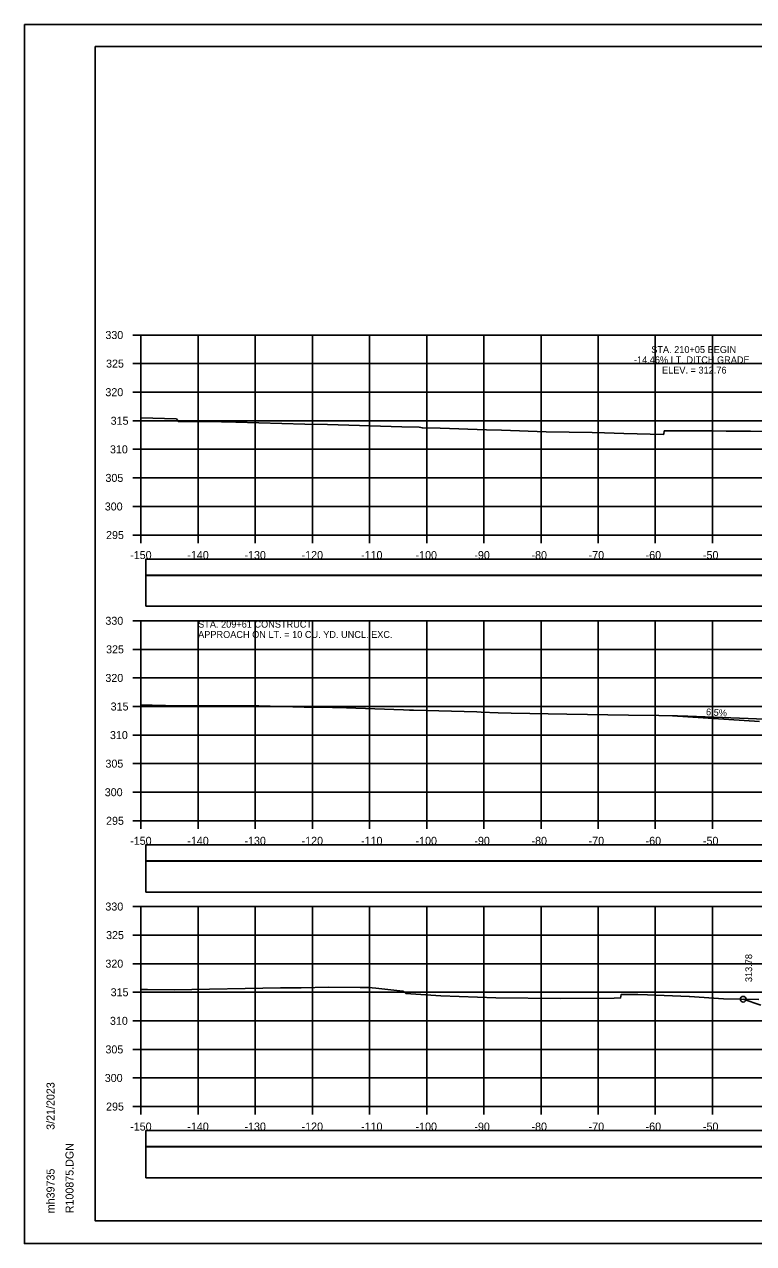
# Model space of a CAD drawing. Extents: x 1368122 to 1710785, y 373130 to 557566.
# Drawn here: x 1369851.8 to 1369979.4, y 375050.4 to 375263.7 of the extents above; entities that cross this region are included whole.
import ezdxf

# ---------------------------------------------------------------- set-up
doc = ezdxf.new("R2010")
doc.units = 0
for name, color, linetype in [('R_Axis', 7, 'Continuous'), ('R_Axis Annot', 7, 'Continuous'), ('R_Border', 7, 'Continuous'), ('R_Drive', 7, 'Continuous'), ('R_Exist Surface', 7, 'Continuous'), ('R_Fin Surface', 7, 'Continuous'), ('R_Grid', 7, 'Continuous'), ('R_No Plot', 7, 'Continuous'), ('R_Water Annot', 7, 'Continuous'), ('R_Xsect Elev', 7, 'Continuous')]:
    doc.layers.add(name, color=color, linetype=linetype)

msp = doc.modelspace()

# ---------------------------------------------------------------- linework, layer by layer
for points in [[(1369873.09, 375167.34), (1370171.39, 375167.34), (1370171.39, 375170.16), (1369873.09, 375170.16)], [(1369873.09, 375161.88), (1370171.39, 375161.88), (1370171.39, 375167.29), (1369873.09, 375167.29)], [(1369873.09, 375117.34), (1370171.39, 375117.34), (1370171.39, 375120.16), (1369873.09, 375120.16)], [(1369873.09, 375111.88), (1370171.39, 375111.88), (1370171.39, 375117.29), (1369873.09, 375117.29)], [(1369873.09, 375067.34), (1370171.39, 375067.34), (1370171.39, 375070.16), (1369873.09, 375070.16)], [(1369873.09, 375061.88), (1370171.39, 375061.88), (1370171.39, 375067.29), (1369873.09, 375067.29)]]:
    msp.add_lwpolyline(points, close=True)
at = {"layer": 'R_Axis'}
for p, q in [((1369870.84, 375209.35), (1369872.24, 375209.35)), ((1369872.24, 375174.35), (1369872.24, 375209.35)), ((1369870.84, 375204.35), (1369872.24, 375204.35)), ((1369870.84, 375199.35), (1369872.24, 375199.35)), ((1369870.84, 375194.35), (1369872.24, 375194.35)), ((1369870.84, 375189.35), (1369872.24, 375189.35)), ((1369870.84, 375184.35), (1369872.24, 375184.35)), ((1369870.84, 375179.35), (1369872.24, 375179.35)), ((1369870.84, 375174.35), (1369872.24, 375174.35)), ((1369872.24, 375174.35), (1370172.24, 375174.35)), ((1369872.24, 375172.95), (1369872.24, 375174.35)), ((1369882.24, 375172.95), (1369882.24, 375174.35)), ((1369892.24, 375172.95), (1369892.24, 375174.35)), ((1369902.24, 375172.95), (1369902.24, 375174.35)), ((1369912.24, 375172.95), (1369912.24, 375174.35)), ((1369922.24, 375172.95), (1369922.24, 375174.35)), ((1369932.24, 375172.95), (1369932.24, 375174.35)), ((1369942.24, 375172.95), (1369942.24, 375174.35)), ((1369952.24, 375172.95), (1369952.24, 375174.35)), ((1369962.24, 375172.95), (1369962.24, 375174.35)), ((1369972.24, 375172.95), (1369972.24, 375174.35)), ((1369870.84, 375159.35), (1369872.24, 375159.35)), ((1369872.24, 375124.35), (1369872.24, 375159.35)), ((1369870.84, 375154.35), (1369872.24, 375154.35)), ((1369870.84, 375149.35), (1369872.24, 375149.35)), ((1369870.84, 375144.35), (1369872.24, 375144.35)), ((1369870.84, 375139.35), (1369872.24, 375139.35)), ((1369870.84, 375134.35), (1369872.24, 375134.35)), ((1369870.84, 375129.35), (1369872.24, 375129.35)), ((1369870.84, 375124.35), (1369872.24, 375124.35)), ((1369872.24, 375124.35), (1370172.24, 375124.35)), ((1369872.24, 375122.95), (1369872.24, 375124.35)), ((1369882.24, 375122.95), (1369882.24, 375124.35)), ((1369892.24, 375122.95), (1369892.24, 375124.35)), ((1369902.24, 375122.95), (1369902.24, 375124.35)), ((1369912.24, 375122.95), (1369912.24, 375124.35)), ((1369922.24, 375122.95), (1369922.24, 375124.35)), ((1369932.24, 375122.95), (1369932.24, 375124.35)), ((1369942.24, 375122.95), (1369942.24, 375124.35)), ((1369952.24, 375122.95), (1369952.24, 375124.35)), ((1369962.24, 375122.95), (1369962.24, 375124.35)), ((1369972.24, 375122.95), (1369972.24, 375124.35)), ((1369870.84, 375109.35), (1369872.24, 375109.35)), ((1369872.24, 375074.35), (1369872.24, 375109.35)), ((1369870.84, 375104.35), (1369872.24, 375104.35)), ((1369870.84, 375099.35), (1369872.24, 375099.35)), ((1369870.84, 375094.35), (1369872.24, 375094.35)), ((1369870.84, 375089.35), (1369872.24, 375089.35)), ((1369870.84, 375084.35), (1369872.24, 375084.35)), ((1369870.84, 375079.35), (1369872.24, 375079.35)), ((1369870.84, 375074.35), (1369872.24, 375074.35)), ((1369872.24, 375074.35), (1370172.24, 375074.35)), ((1369872.24, 375072.95), (1369872.24, 375074.35)), ((1369882.24, 375072.95), (1369882.24, 375074.35)), ((1369892.24, 375072.95), (1369892.24, 375074.35)), ((1369902.24, 375072.95), (1369902.24, 375074.35)), ((1369912.24, 375072.95), (1369912.24, 375074.35)), ((1369922.24, 375072.95), (1369922.24, 375074.35)), ((1369932.24, 375072.95), (1369932.24, 375074.35)), ((1369942.24, 375072.95), (1369942.24, 375074.35)), ((1369952.24, 375072.95), (1369952.24, 375074.35)), ((1369962.24, 375072.95), (1369962.24, 375074.35)), ((1369972.24, 375072.95), (1369972.24, 375074.35))]:
    msp.add_line(p, q, dxfattribs=at)
at = {"layer": 'R_Border'}
for p, q in [((1369864.24, 375259.81), (1370180.42, 375259.81)), ((1369864.24, 375054.35), (1369864.24, 375259.81)), ((1369864.24, 375054.35), (1369864.24, 375054.35)), ((1370180.42, 375054.35), (1369864.24, 375054.35))]:
    msp.add_line(p, q, dxfattribs=at)
at = {"layer": 'R_Drive'}
msp.add_line((1369965.24, 375142.71), (1369980.46, 375141.72), dxfattribs=at)
at = {"layer": 'R_Exist Surface'}
for points in [[(1369872.24, 375194.84), (1369878.44, 375194.7), (1369878.79, 375194.2), (1369881.34, 375194.2), (1369883.8, 375194.2), (1369888.81, 375194.08), (1369900.89, 375193.75), (1369904.85, 375193.67), (1369917.91, 375193.3), (1369920.91, 375193.21), (1369921.48, 375193.11), (1369924.62, 375193.07), (1369932.72, 375192.75), (1369935.33, 375192.68), (1369943.17, 375192.42), (1369951.2, 375192.29), (1369953.37, 375192.25), (1369956.71, 375192.14), (1369963.7, 375191.97), (1369963.71, 375192.02), (1369963.8, 375192.57), (1369963.85, 375192.57), (1369964.4, 375192.57), (1369964.66, 375192.57), (1369966.16, 375192.58), (1369966.63, 375192.57), (1369972.17, 375192.56), (1369974.65, 375192.54), (1369977.05, 375192.53), (1369978.93, 375192.51), (1369984.53, 375192.43)], [(1369872.24, 375144.59), (1369874.17, 375144.59), (1369876.53, 375144.54), (1369892.85, 375144.44), (1369900.79, 375144.26), (1369904.79, 375144.22), (1369905.74, 375144.19), (1369906.5, 375144.16), (1369918.2, 375143.78), (1369919.22, 375143.73), (1369919.94, 375143.71), (1369931.02, 375143.4), (1369931.79, 375143.36), (1369934.72, 375143.24), (1369937.01, 375143.21), (1369946.76, 375143), (1369957.55, 375142.82), (1369962.84, 375142.75), (1369966.12, 375142.69), (1369967.94, 375142.65), (1369972.46, 375142.48), (1369981.48, 375142.16)], [(1369872.24, 375094.86), (1369873.35, 375094.86), (1369878.05, 375094.75), (1369896.68, 375095.11), (1369900.25, 375095.1), (1369905.1, 375095.24), (1369910.61, 375095.16), (1369912.07, 375095.17), (1369913.31, 375095.04), (1369918.06, 375094.54), (1369918.35, 375094.37), (1369918.59, 375094.11), (1369924.69, 375093.75), (1369934.32, 375093.35), (1369945.59, 375093.28), (1369955.02, 375093.34), (1369956.16, 375093.36), (1369956.21, 375093.63), (1369956.27, 375093.96), (1369956.51, 375093.96), (1369956.82, 375093.96), (1369959.19, 375093.95), (1369960.85, 375093.92), (1369968.17, 375093.61), (1369968.19, 375093.61), (1369968.2, 375093.61), (1369974.16, 375093.21), (1369980.35, 375093.07)]]:
    msp.add_lwpolyline(points, dxfattribs=at)
at = {"layer": 'R_Fin Surface'}
msp.add_lwpolyline([(1369977.64, 375093.13), (1369980.71, 375092.11)], dxfattribs=at)
at = {"layer": 'R_Grid'}
for p, q in [((1369872.24, 375209.35), (1370172.24, 375209.35)), ((1369872.24, 375174.35), (1369872.24, 375209.35)), ((1369882.24, 375174.35), (1369882.24, 375209.35)), ((1369892.24, 375174.35), (1369892.24, 375209.35)), ((1369902.24, 375174.35), (1369902.24, 375209.35)), ((1369912.24, 375174.35), (1369912.24, 375209.35)), ((1369922.24, 375174.35), (1369922.24, 375209.35)), ((1369932.24, 375174.35), (1369932.24, 375209.35)), ((1369942.24, 375174.35), (1369942.24, 375209.35)), ((1369952.24, 375174.35), (1369952.24, 375209.35)), ((1369962.24, 375174.35), (1369962.24, 375209.35)), ((1369972.24, 375174.35), (1369972.24, 375209.35)), ((1369872.24, 375204.35), (1370172.24, 375204.35)), ((1369872.24, 375199.35), (1370172.24, 375199.35)), ((1369872.24, 375194.35), (1370172.24, 375194.35)), ((1369872.24, 375189.35), (1370172.24, 375189.35)), ((1369872.24, 375184.35), (1370172.24, 375184.35)), ((1369872.24, 375179.35), (1370172.24, 375179.35)), ((1369872.24, 375174.35), (1370172.24, 375174.35)), ((1369872.24, 375159.35), (1370172.24, 375159.35)), ((1369872.24, 375124.35), (1369872.24, 375159.35)), ((1369882.24, 375124.35), (1369882.24, 375159.35)), ((1369892.24, 375124.35), (1369892.24, 375159.35)), ((1369902.24, 375124.35), (1369902.24, 375159.35)), ((1369912.24, 375124.35), (1369912.24, 375159.35)), ((1369922.24, 375124.35), (1369922.24, 375159.35)), ((1369932.24, 375124.35), (1369932.24, 375159.35)), ((1369942.24, 375124.35), (1369942.24, 375159.35)), ((1369952.24, 375124.35), (1369952.24, 375159.35)), ((1369962.24, 375124.35), (1369962.24, 375159.35)), ((1369972.24, 375124.35), (1369972.24, 375159.35)), ((1369872.24, 375154.35), (1370172.24, 375154.35)), ((1369872.24, 375149.35), (1370172.24, 375149.35)), ((1369872.24, 375144.35), (1370172.24, 375144.35)), ((1369872.24, 375139.35), (1370172.24, 375139.35)), ((1369872.24, 375134.35), (1370172.24, 375134.35)), ((1369872.24, 375129.35), (1370172.24, 375129.35)), ((1369872.24, 375124.35), (1370172.24, 375124.35)), ((1369872.24, 375109.35), (1370172.24, 375109.35)), ((1369872.24, 375074.35), (1369872.24, 375109.35)), ((1369882.24, 375074.35), (1369882.24, 375109.35)), ((1369892.24, 375074.35), (1369892.24, 375109.35)), ((1369902.24, 375074.35), (1369902.24, 375109.35)), ((1369912.24, 375074.35), (1369912.24, 375109.35)), ((1369922.24, 375074.35), (1369922.24, 375109.35)), ((1369932.24, 375074.35), (1369932.24, 375109.35)), ((1369942.24, 375074.35), (1369942.24, 375109.35)), ((1369952.24, 375074.35), (1369952.24, 375109.35)), ((1369962.24, 375074.35), (1369962.24, 375109.35)), ((1369972.24, 375074.35), (1369972.24, 375109.35)), ((1369872.24, 375104.35), (1370172.24, 375104.35)), ((1369872.24, 375099.35), (1370172.24, 375099.35)), ((1369872.24, 375094.35), (1370172.24, 375094.35)), ((1369872.24, 375089.35), (1370172.24, 375089.35)), ((1369872.24, 375084.35), (1370172.24, 375084.35)), ((1369872.24, 375079.35), (1370172.24, 375079.35)), ((1369872.24, 375074.35), (1370172.24, 375074.35))]:
    msp.add_line(p, q, dxfattribs=at)
at = {"layer": 'R_No Plot'}
for p, q in [((1369851.84, 375263.71), (1370185.17, 375263.71)), ((1369851.84, 375050.37), (1370185.17, 375050.37))]:
    msp.add_line(p, q, dxfattribs=at)
for points in [[(1369851.83, 375263.71), (1370185.17, 375263.71), (1370185.17, 375050.37), (1369851.83, 375050.37)], [(1370098.16, 375259.81), (1370117.78, 375259.81), (1370117.78, 375249.93), (1370133.89, 375249.93), (1370157.09, 375249.93), (1370157.21, 375221.77), (1370180.42, 375221.77), (1370180.42, 375054.35), (1369864.24, 375054.35), (1369864.24, 375259.81)]]:
    msp.add_lwpolyline(points, close=True, dxfattribs=at)
msp.add_circle((1369977.64, 375093.13), 0.5, dxfattribs=at)

# ---------------------------------------------------------------- texts
at = {"layer": 'R_Axis Annot'}
for s, p in [('330', (1369866.01, 375208.65)), ('325', (1369866.13, 375203.65)), ('320', (1369866.01, 375198.65)), ('315', (1369866.93, 375193.65)), ('310', (1369866.81, 375188.65)), ('305', (1369866.02, 375183.65)), ('300', (1369865.9, 375178.65)), ('295', (1369866.13, 375173.65)), ('-150', (1369870.35, 375170.15)), ('-140', (1369880.35, 375170.15)), ('-130', (1369890.35, 375170.15)), ('-120', (1369900.35, 375170.15)), ('-110', (1369910.75, 375170.15)), ('-100', (1369920.29, 375170.15)), ('-90', (1369930.58, 375170.15)), ('-80', (1369940.58, 375170.15)), ('-70', (1369950.58, 375170.15)), ('-60', (1369960.55, 375170.15)), ('-50', (1369970.58, 375170.15)), ('330', (1369866.01, 375158.65)), ('325', (1369866.13, 375153.65)), ('320', (1369866.01, 375148.65)), ('315', (1369866.93, 375143.65)), ('310', (1369866.81, 375138.65)), ('305', (1369866.02, 375133.65)), ('300', (1369865.9, 375128.65)), ('295', (1369866.13, 375123.65)), ('-150', (1369870.35, 375120.15)), ('-140', (1369880.35, 375120.15)), ('-130', (1369890.35, 375120.15)), ('-120', (1369900.35, 375120.15)), ('-110', (1369910.75, 375120.15)), ('-100', (1369920.29, 375120.15)), ('-90', (1369930.58, 375120.15)), ('-80', (1369940.58, 375120.15)), ('-70', (1369950.58, 375120.15)), ('-60', (1369960.55, 375120.15)), ('-50', (1369970.58, 375120.15)), ('330', (1369866.01, 375108.65)), ('325', (1369866.13, 375103.65)), ('320', (1369866.01, 375098.65)), ('315', (1369866.93, 375093.65)), ('310', (1369866.81, 375088.65)), ('305', (1369866.02, 375083.65)), ('300', (1369865.9, 375078.65)), ('295', (1369866.13, 375073.65)), ('-150', (1369870.35, 375070.15)), ('-140', (1369880.35, 375070.15)), ('-130', (1369890.35, 375070.15)), ('-120', (1369900.35, 375070.15)), ('-110', (1369910.75, 375070.15)), ('-100', (1369920.29, 375070.15)), ('-90', (1369930.58, 375070.15)), ('-80', (1369940.58, 375070.15)), ('-70', (1369950.58, 375070.15)), ('-60', (1369960.55, 375070.15)), ('-50', (1369970.58, 375070.15))]:
    msp.add_text(s, height=1.4, dxfattribs=at).set_placement(p)
at = {"layer": 'R_Border'}
for s, p in [('3/21/2023', (1369857.11, 375070.28)), ('R100875.DGN', (1369860.43, 375055.68)), ('mh39735', (1369857.11, 375055.68))]:
    msp.add_text(s, height=1.4, rotation=90, dxfattribs=at).set_placement(p)
at = {"layer": 'R_Water Annot'}
for s, p in [('STA. 209+61 CONSTRUCT', (1369882.24, 375158.15)), ('APPROACH ON LT. = 10 CU. YD. UNCL. EXC.', (1369882.24, 375156.35))]:
    msp.add_text(s, height=1.2, dxfattribs=at).set_placement(p)
at = {"layer": 'R_Xsect Elev'}
for s, p in [('-14.46% LT. DITCH GRADE', (1369958.51, 375204.41)), ('STA. 210+05 BEGIN ', (1369961.53, 375206.21)), ('ELEV. = 312.76', (1369963.42, 375202.61))]:
    msp.add_text(s, height=1.2, dxfattribs=at).set_placement(p)
for s, rotation, p in [('6.5%', 356.281, (1369971.09, 375142.83)), ('313.78', 90, (1369979.19, 375096.13))]:
    msp.add_text(s, height=1.2, rotation=rotation, dxfattribs=at).set_placement(p)

doc.saveas('drawing.dxf')
